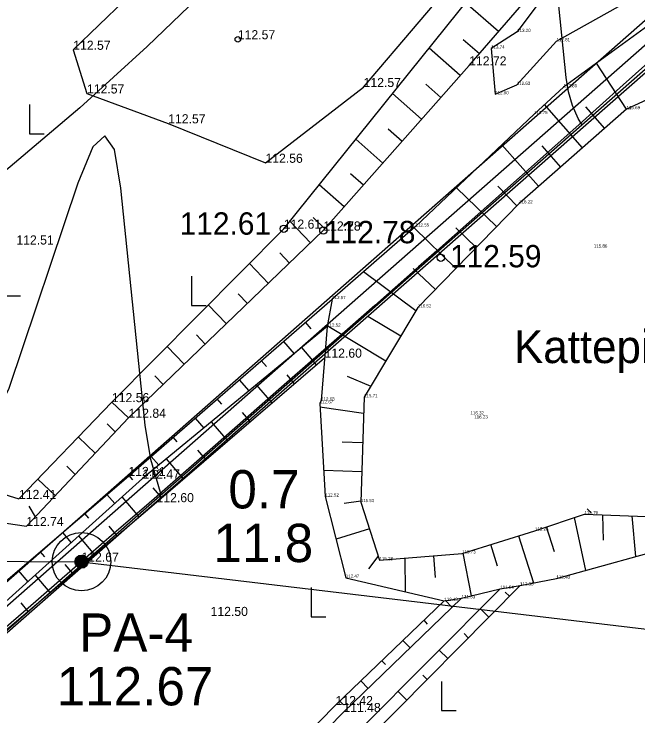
# Model space of a CAD drawing. Extents: x 662249 to 665480, y 6426254 to 6428735.
# Drawn here: x 662690.7 to 662759.1, y 6428281.7 to 6428358.6 of the extents above; entities that cross this region are included whole.
import ezdxf

# ---------------------------------------------------------------- set-up
doc = ezdxf.new("R2010")
doc.units = 0
for name, color, linetype in [('GEOLPUNKT', 7, 'Continuous'), ('HALJASTUS', 7, 'Continuous'), ('KORGUS-EH2000', 7, 'Continuous'), ('Lamami horisontaal', 7, 'Continuous'), ('MAAMUDEL-EH2000', 7, 'Continuous'), ('Maaparandus_1_VOOND', 7, 'Continuous'), ('PIIR_ME', 7, 'Continuous'), ('PLOKK', 7, 'Continuous'), ('RELJEEF', 7, 'Continuous'), ('TEHNO', 7, 'Continuous'), ('VEEKOGU', 7, 'Continuous')]:
    doc.layers.add(name, color=color, linetype=linetype)

msp = doc.modelspace()

# ---------------------------------------------------------------- linework, layer by layer
at = {"layer": 'GEOLPUNKT'}
msp.add_lwpolyline([(662354.094, 6428301.673), (662391.8, 6428300.28), (662553.562, 6428299.421), (662698.105, 6428298.582), (662947.935, 6428268.803), (662985.393, 6428264.338)], dxfattribs=at)
for radius in [3.2, 3.2, 0.72, 0.64, 0.56, 0.48, 0.4, 0.32, 0.24, 0.16, 0.08]:
    msp.add_circle((662698.105, 6428298.582), radius, dxfattribs=at)
at = {"layer": 'HALJASTUS'}
for p, q in [((662692.426, 6428348.674), (662692.426, 6428345.474)), ((662692.426, 6428345.474), (662694.026, 6428345.474)), ((662710.171, 6428329.876), (662710.171, 6428326.676)), ((662689.816, 6428327.721), (662691.416, 6428327.721)), ((662710.171, 6428326.676), (662711.771, 6428326.676)), ((662723.29, 6428295.75), (662723.29, 6428292.55)), ((662723.29, 6428292.55), (662724.89, 6428292.55)), ((662737.553, 6428285.467), (662737.553, 6428282.267)), ((662737.553, 6428282.267), (662739.153, 6428282.267))]:
    msp.add_line(p, q, dxfattribs=at)
at = {"layer": 'KORGUS-EH2000'}
for centre in [(662720.278, 6428335.078), (662724.606, 6428334.874), (662737.485, 6428331.895), (662698.105, 6428298.582)]:
    msp.add_circle(centre, 0.4, dxfattribs=at)
at = {"layer": 'Lamami horisontaal'}
for points in [[(662752.947, 6428346.49), (662752.546, 6428347.156), (662751.913, 6428348.586), (662751.468, 6428350.086), (662751.211, 6428351.654), (662745.85, 6428404.177), (662746.1, 6428410.465), (662748.294, 6428415.196), (662752.432, 6428418.371), (662758.513, 6428419.99), (662786.725, 6428423.351)], [(662706.864, 6428305.961), (662706.777, 6428306.158), (662705.705, 6428309.769), (662705.085, 6428313.547), (662702.433, 6428339.526), (662701.707, 6428343.772), (662700.675, 6428345.275), (662699.337, 6428344.036), (662697.693, 6428340.055), (662690.144, 6428317.568), (662687.793, 6428312.657), (662684.455, 6428308.987), (662680.128, 6428306.559), (662674.814, 6428305.372), (662627.607, 6428300.772), (662621.115, 6428299.808), (662618.9, 6428298.598), (662620.962, 6428297.142), (662627.3, 6428295.439), (662671.007, 6428286.027), (662674.395, 6428284.977), (662677.407, 6428283.366), (662679.352, 6428281.765)]]:
    msp.add_lwpolyline(points, dxfattribs=at)
at = {"layer": 'Maaparandus_1_VOOND'}
msp.add_lwpolyline([(662549.592, 6428138.437), (662580.7, 6428194.997), (662786.09, 6428375.231), (662815.219, 6428328.393), (662671.51, 6428161.696)], dxfattribs=at)
at = {"layer": 'PIIR_ME'}
for points in [[(662706.77, 6428541.46), (662795.71, 6428534.49), (662823.75, 6428528.71), (662852.16, 6428518.05), (662987.32, 6428449.53), (662974.57, 6428415.03), (662981.01, 6428352.07), (662955.63, 6428268.2), (662921.76, 6428263.49), (662876.27, 6428255.35), (662816.01, 6428331.34), (662786.08, 6428375.63), (662782.84, 6428372.78), (662591.85, 6428204.81), (662511.04, 6428188.79), (662401.66, 6428169.5), (662375.81, 6428299.6), (662391.2, 6428299.93), (662608.67, 6428359.34), (662618.39, 6428422.96), (662629.18, 6428493.54), (662661.3, 6428493.57)], [(662707.564, 6428539.392), (662795.429, 6428532.506), (662823.193, 6428526.783), (662851.354, 6428516.216), (662984.826, 6428448.552), (662972.533, 6428415.288), (662978.98, 6428352.265), (662954.087, 6428270.005), (662921.446, 6428265.466), (662877.094, 6428257.529), (662817.624, 6428332.523), (662786.465, 6428378.632), (662781.519, 6428374.282), (662590.933, 6428206.667), (662510.672, 6428190.756), (662403.24, 6428171.81), (662378.236, 6428297.652), (662391.489, 6428297.936), (662610.451, 6428357.753), (662620.367, 6428422.658), (662630.898, 6428491.542), (662662.16, 6428491.571)]]:
    msp.add_lwpolyline(points, close=True, dxfattribs=at)
at = {"layer": 'PLOKK'}
msp.add_lwpolyline([(662708.358, 6428537.323), (662795.148, 6428530.522), (662822.637, 6428524.855), (662850.548, 6428514.382), (662982.333, 6428447.574), (662970.496, 6428415.546), (662976.949, 6428352.461), (662952.543, 6428271.809), (662921.132, 6428267.441), (662877.919, 6428259.709), (662819.239, 6428333.706), (662786.85, 6428381.635), (662780.198, 6428375.784), (662590.017, 6428208.524), (662510.304, 6428192.722), (662404.82, 6428174.119), (662380.662, 6428295.703), (662391.779, 6428295.941), (662612.232, 6428356.166), (662622.344, 6428422.356), (662632.615, 6428489.543), (662663.019, 6428489.572)], close=True, dxfattribs=at)
at = {"layer": 'RELJEEF'}
for p, q in [((662743.809, 6428356.7), (662740.177, 6428359.841)), ((662739.947, 6428355.817), (662741.716, 6428354.279)), ((662739.612, 6428351.869), (662736.187, 6428354.876)), ((662757.824, 6428348.167), (662754.546, 6428353.212)), ((662735.841, 6428350.929), (662737.494, 6428349.47)), ((662735.376, 6428347.071), (662732.181, 6428349.892)), ((662753.012, 6428343.947), (662748.854, 6428348.687)), ((662753.335, 6428348.432), (662755.418, 6428346.057)), ((662731.716, 6428346.033), (662733.258, 6428344.673)), ((662731.14, 6428342.274), (662728.168, 6428344.897)), ((662748.201, 6428339.727), (662744.167, 6428344.284)), ((662748.557, 6428344.173), (662750.606, 6428341.837)), ((662727.592, 6428341.138), (662729.022, 6428339.875)), ((662726.904, 6428337.476), (662724.155, 6428339.903)), ((662743.583, 6428335.302), (662739.2, 6428339.567)), ((662743.745, 6428339.756), (662745.814, 6428337.596)), ((662723.508, 6428336.293), (662724.786, 6428335.077)), ((662723.204, 6428333.526), (662720.93, 6428335.89)), ((662739.12, 6428330.716), (662734.549, 6428335.162)), ((662739.115, 6428335.185), (662741.351, 6428333.009)), ((662719.825, 6428332.423), (662720.898, 6428331.307)), ((662718.592, 6428329.089), (662716.5, 6428331.264)), ((662734.468, 6428330.704), (662736.888, 6428328.422)), ((662734.737, 6428326.067), (662729.001, 6428330.337)), ((662715.266, 6428327.93), (662716.285, 6428326.871)), ((662713.979, 6428324.652), (662711.994, 6428326.716)), ((662729.493, 6428325.478), (662733.092, 6428323.322)), ((662723.257, 6428324.108), (662722.641, 6428324.817)), ((662731.447, 6428320.577), (662725.034, 6428324.42)), ((662710.707, 6428323.438), (662711.673, 6428322.434)), ((662709.366, 6428320.216), (662707.489, 6428322.168)), ((662720.225, 6428322.718), (662721.402, 6428321.364)), ((662723.851, 6428320.17), (662722.234, 6428322.05)), ((662718.37, 6428319.975), (662717.809, 6428320.62)), ((662706.148, 6428318.946), (662707.06, 6428317.997)), ((662715.394, 6428318.521), (662716.459, 6428317.295)), ((662720.594, 6428319.049), (662721.425, 6428318.084)), ((662727.235, 6428318.914), (662729.802, 6428317.832)), ((662718.999, 6428315.997), (662717.293, 6428317.981)), ((662713.483, 6428315.841), (662712.978, 6428316.423)), ((662729.012, 6428314.837), (662724.232, 6428315.531)), ((662715.697, 6428314.928), (662716.572, 6428313.911)), ((662710.562, 6428314.324), (662711.517, 6428313.225)), ((662714.146, 6428311.824), (662712.351, 6428313.912)), ((662700.902, 6428313.68), (662701.811, 6428312.807)), ((662699.615, 6428310.48), (662697.762, 6428312.229)), ((662708.596, 6428311.708), (662708.146, 6428312.225)), ((662726.686, 6428311.706), (662728.915, 6428311.638)), ((662710.8, 6428310.807), (662711.72, 6428309.737)), ((662705.731, 6428310.127), (662706.574, 6428309.156)), ((662709.294, 6428307.651), (662707.409, 6428309.843)), ((662696.482, 6428309.037), (662697.418, 6428308.153)), ((662728.817, 6428308.44), (662724.65, 6428308.566)), ((662695.221, 6428305.826), (662693.33, 6428307.612)), ((662703.72, 6428307.558), (662703.315, 6428308.028)), ((662705.906, 6428306.689), (662706.868, 6428305.564)), ((662700.885, 6428305.946), (662701.742, 6428304.945)), ((662704.432, 6428303.489), (662702.564, 6428305.684)), ((662726.893, 6428304.997), (662728.72, 6428305.241)), ((662692.322, 6428304.665), (662693.025, 6428303.499)), ((662698.908, 6428303.335), (662698.454, 6428303.865)), ((662753.503, 6428304.362), (662753.954, 6428303.924)), ((662755.305, 6428300.95), (662755.221, 6428303.718)), ((662752.084, 6428303.412), (662753.319, 6428297.608)), ((662758.419, 6428303.6), (662758.826, 6428299.135)), ((662701.089, 6428302.481), (662701.993, 6428301.417)), ((662729.652, 6428302.187), (662725.999, 6428301.045)), ((662749.947, 6428299.66), (662749.049, 6428302.399)), ((662696.023, 6428301.784), (662696.982, 6428300.664)), ((662699.554, 6428299.345), (662697.805, 6428301.404)), ((662746.003, 6428301.419), (662747.644, 6428296.253)), ((662743.697, 6428298.077), (662742.949, 6428300.462)), ((662694.097, 6428299.113), (662693.593, 6428299.702)), ((662729.591, 6428297.808), (662730.628, 6428299.14)), ((662736.914, 6428296.84), (662736.71, 6428299.223)), ((662739.896, 6428299.505), (662740.824, 6428294.831)), ((662733.521, 6428298.96), (662733.558, 6428295.296)), ((662691.162, 6428297.621), (662692.222, 6428296.384)), ((662696.27, 6428298.269), (662697.116, 6428297.273)), ((662694.677, 6428295.202), (662693.044, 6428297.123)), ((662744.53, 6428295.242), (662744.99, 6428294.787)), ((662691.451, 6428294.056), (662692.238, 6428293.13)), ((662737.951, 6428294.369), (662738.719, 6428293.568)), ((662742.742, 6428292.51), (662741.814, 6428293.426)), ((662736.028, 6428291.751), (662735.641, 6428292.154)), ((662740.026, 6428290.694), (662740.493, 6428290.233)), ((662733.332, 6428289.939), (662734.11, 6428289.128)), ((662738.245, 6428287.956), (662737.303, 6428288.885)), ((662731.414, 6428287.316), (662731.022, 6428287.724)), ((662735.523, 6428286.147), (662735.997, 6428285.678)), ((662728.713, 6428285.509), (662729.501, 6428284.688)), ((662733.749, 6428283.401), (662732.793, 6428284.345)), ((662726.805, 6428282.886), (662726.403, 6428283.294))]:
    msp.add_line(p, q, dxfattribs=at)
for points in [[(662739.95, 6428431.79), (662736.253, 6428420.883), (662726.835, 6428417.78), (662727.872, 6428401.702), (662701.886, 6428386.947), (662688.042, 6428369.502), (662671.962, 6428353.716), (662655.43, 6428341.877), (662655.329, 6428315.534), (662655.926, 6428308.954), (662661.647, 6428298.53), (662667.562, 6428293.934), (662680.368, 6428301.748), (662685.917, 6428307.119), (662691.258, 6428305.453), (662701.444, 6428316.066)], [(662701.444, 6428316.066), (662720.278, 6428335.078), (662742.194, 6428362.351), (662755.647, 6428369.088), (662768.413, 6428381.014)], [(662703.271, 6428314.353), (662724.606, 6428334.874), (662740.586, 6428352.973), (662746.842, 6428360.207), (662760.453, 6428365.953), (662771.855, 6428377.895)], [(662759.595, 6428367.336), (662755.473, 6428364.247), (662752.523, 6428362.323), (662749.083, 6428361.035), (662745.848, 6428356.642), (662742.985, 6428354.826), (662743.438, 6428349.807), (662745.798, 6428350.84), (662750.165, 6428355.626), (662759.1, 6428360.686)], [(662764.997, 6428360.843), (662750.937, 6428350.576), (662747.703, 6428347.643), (662734.721, 6428335.312), (662725.576, 6428327.358), (662725.02, 6428324.343), (662724.364, 6428316.243), (662724.208, 6428315.925), (662724.821, 6428305.725), (662727.061, 6428296.827)], [(662763.16, 6428350.624), (662757.838, 6428348.18), (662746.066, 6428337.855), (662734.962, 6428326.442), (662729.066, 6428316.602), (662728.716, 6428305.107), (662730.759, 6428298.732), (662739.813, 6428299.479), (662747.794, 6428301.98), (662753.223, 6428303.792), (662759.987, 6428303.541)], [(662553.109, 6428157.567), (662569.505, 6428187.933), (662580.526, 6428199.92), (662616.515, 6428231.732), (662642.504, 6428254.972), (662663.849, 6428274.234), (662703.247, 6428307.969), (662725.576, 6428327.358)], [(662725.02, 6428324.343), (662704.797, 6428307.692), (662665.644, 6428272.484), (662643.183, 6428253.105), (662617.941, 6428230.176), (662582.209, 6428198.161), (662571.669, 6428187.228), (662554.757, 6428156.71)], [(662556.107, 6428155.516), (662572.636, 6428185.497), (662583.22, 6428196.59), (662618.635, 6428228.789), (662643.989, 6428250.953), (662666.371, 6428271.152), (662706.331, 6428305.103), (662724.744, 6428320.938)], [(662651.197, 6428316.524), (662651.557, 6428313.756), (662658.867, 6428296.671), (662667.252, 6428290.465), (662685.372, 6428303.456), (662692.062, 6428302.48), (662703.271, 6428314.353), (662701.444, 6428316.066)], [(662727.061, 6428296.827), (662737.86, 6428294.281), (662739.756, 6428294.566), (662743.992, 6428295.619), (662746.16, 6428295.972), (662750.144, 6428296.728), (662764.159, 6428300.614)], [(662623.791, 6428175.147), (662647.259, 6428198.251), (662666.217, 6428216.669), (662684.233, 6428234.476), (662706.948, 6428257.777), (662728.585, 6428280.109), (662743.992, 6428295.619)], [(662625.044, 6428174.902), (662647.904, 6428197.401), (662666.922, 6428215.747), (662685.036, 6428233.482), (662707.605, 6428256.948), (662729.411, 6428279.008), (662746.16, 6428295.972)], [(662621.102, 6428176.305), (662644.139, 6428199.758), (662663.417, 6428218.311), (662682.365, 6428237.262), (662705.429, 6428260.199), (662726.806, 6428282.092), (662739.756, 6428294.566)], [(662619.939, 6428177.07), (662643.673, 6428200.415), (662662.84, 6428218.984), (662681.937, 6428238.307), (662704.502, 6428260.984), (662725.951, 6428282.86), (662737.86, 6428294.281)]]:
    msp.add_lwpolyline(points, dxfattribs=at)
at = {"layer": 'TEHNO'}
for points in [[(662711.73, 6428361.271), (662705.317, 6428355.041), (662697.918, 6428348.314), (662690.272, 6428341.866), (662682.626, 6428335.418), (662681.208, 6428334.221), (662676.938, 6428330.723), (662674.991, 6428329.093), (662667.91, 6428323.15), (662667.418, 6428322.74), (662659.989, 6428316.044), (662652.661, 6428309.23), (662645.334, 6428302.417), (662642.728, 6428299.993), (662641.916, 6428299.19), (662641.849, 6428299.157), (662637.574, 6428295.538)], [(662764.898, 6428357.515), (662757.46, 6428350.831), (662752.283, 6428346.178), (662750.007, 6428344.162), (662742.523, 6428337.53), (662737.037, 6428332.669), (662735.036, 6428330.901), (662730.245, 6428326.669), (662727.533, 6428324.289), (662720.016, 6428317.695), (662712.499, 6428311.1), (662706.081, 6428305.47), (662704.968, 6428304.52), (662701.684, 6428301.719), (662697.403, 6428297.98), (662693.094, 6428294.218), (662689.862, 6428291.413), (662682.309, 6428284.858), (662674.756, 6428278.304)]]:
    msp.add_lwpolyline(points, dxfattribs=at)
at = {"layer": 'VEEKOGU'}
msp.add_lwpolyline([(662698.708, 6428349.899), (662707.61, 6428346.624), (662718.265, 6428342.302), (662729.022, 6428350.605), (662747.295, 6428372.095), (662741.897, 6428376.806), (662732.134, 6428367.326), (662724.376, 6428371.351), (662714.675, 6428367.786), (662702.818, 6428360.078), (662697.203, 6428354.686)], close=True, dxfattribs=at)
msp.add_circle((662715.24, 6428355.839), 0.3, dxfattribs=at)

# ---------------------------------------------------------------- texts
at = {"layer": 'GEOLPUNKT'}
for s, p in [('0.7', (662714.199, 6428304.417)), ('11.8', (662712.565, 6428298.537)), ('PA-4', (662697.84, 6428288.712)), ('112.67', (662695.383, 6428282.832))]:
    msp.add_text(s, height=4.2, dxfattribs=at).set_placement(p)
at = {"layer": 'KORGUS-EH2000'}
for s, p in [('112.61', (662708.861, 6428334.423)), ('112.78', (662724.681, 6428333.483)), ('112.59', (662738.485, 6428330.845))]:
    msp.add_text(s, height=2.45, dxfattribs=at).set_placement(p)
at = {"layer": 'MAAMUDEL-EH2000'}
for s, height, p in [('112.57', 1, (662715.24, 6428355.839)), ('113.20', 0.35, (662745.848, 6428356.642)), ('112.57', 1, (662697.203, 6428354.686)), ('112.81', 0.35, (662750.165, 6428355.626)), ('113.74', 0.35, (662742.985, 6428354.826)), ('112.72', 1, (662740.586, 6428352.973)), ('112.57', 1, (662729.022, 6428350.605)), ('112.57', 1, (662698.708, 6428349.899)), ('112.57', 1, (662698.708, 6428349.899)), ('112.63', 0.35, (662745.798, 6428350.84)), ('112.80', 0.35, (662750.937, 6428350.576)), ('112.90', 0.35, (662743.438, 6428349.807)), ('115.69', 0.35, (662757.838, 6428348.18)), ('112.57', 1, (662707.61, 6428346.624)), ('112.75', 0.35, (662747.703, 6428347.643)), ('112.56', 1, (662718.265, 6428342.302)), ('116.22', 0.35, (662746.066, 6428337.855)), ('112.61', 1, (662720.278, 6428335.078)), ('112.28', 1, (662724.606, 6428334.874)), ('112.78', 1, (662724.606, 6428334.874)), ('112.55', 0.35, (662734.721, 6428335.312)), ('112.51', 1, (662690.971, 6428333.344)), ('115.86', 0.35, (662754.252, 6428333.012)), ('112.57', 0.35, (662725.576, 6428327.358)), ('116.52', 0.35, (662734.962, 6428326.442)), ('112.52', 0.35, (662725.02, 6428324.343)), ('112.60', 1, (662724.744, 6428320.938)), ('112.56', 1, (662701.444, 6428316.066)), ('112.56', 1, (662701.444, 6428316.066)), ('112.56', 1, (662701.444, 6428316.066)), ('115.71', 0.35, (662729.066, 6428316.602)), ('112.67', 0.35, (662724.208, 6428315.925)), ('112.68', 0.35, (662724.364, 6428316.243)), ('112.84', 1, (662703.271, 6428314.353)), ('112.84', 1, (662703.271, 6428314.353)), ('116.32', 0.35, (662740.729, 6428314.717)), ('116.23', 0.35, (662741.146, 6428314.281)), ('112.61', 1, (662703.247, 6428307.969)), ('112.47', 1, (662704.797, 6428307.692)), ('112.41', 1, (662691.258, 6428305.453)), ('112.60', 1, (662706.331, 6428305.103)), ('112.52', 0.35, (662724.821, 6428305.725)), ('115.53', 0.35, (662728.716, 6428305.107)), ('115.79', 0.35, (662753.223, 6428303.792)), ('112.74', 1, (662692.062, 6428302.48)), ('112.74', 1, (662692.062, 6428302.48)), ('115.26', 0.35, (662747.794, 6428301.98)), ('112.67', 1, (662698.105, 6428298.582)), ('115.28', 0.35, (662730.759, 6428298.732)), ('115.73', 0.35, (662739.813, 6428299.479)), ('112.47', 0.35, (662727.061, 6428296.827)), ('112.48', 0.35, (662750.144, 6428296.728)), ('112.38', 0.35, (662746.16, 6428295.972)), ('111.54', 0.35, (662743.992, 6428295.619)), ('112.43', 0.35, (662737.86, 6428294.281)), ('111.53', 0.35, (662739.756, 6428294.566)), ('112.50', 1, (662712.251, 6428292.631)), ('112.42', 1, (662725.951, 6428282.86)), ('111.48', 1, (662726.806, 6428282.092))]:
    msp.add_text(s, height=height, dxfattribs=at).set_placement(p)
at = {"layer": 'RELJEEF'}
msp.add_text('Kattepinnas', height=3.6, dxfattribs=at).set_placement((662745.493, 6428320.35))

doc.saveas('drawing.dxf')
